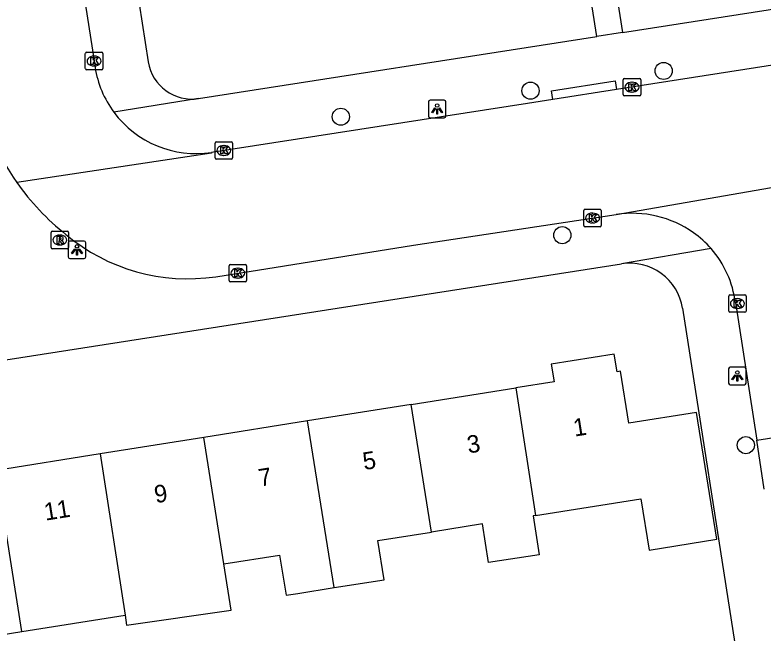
# Model space of a CAD drawing. Extents: x 160077 to 160945, y 386481 to 387498.
# Drawn here: x 160620.3 to 160663.02, y 387349.13 to 387384.43 of the extents above; entities that cross this region are included whole.
import ezdxf

# ---------------------------------------------------------------- set-up
doc = ezdxf.new("R2010")
doc.units = 0
for name, color, linetype in [('IMGEO_Boom', 7, 'Continuous'), ('IMGEO_Kolk', 7, 'Continuous'), ('IMGEO_Lichtpunt', 7, 'Continuous'), ('IMGEO_Pand', 7, 'Continuous'), ('IMGEO_Pand_nummerreeks', 7, 'Continuous'), ('IMGEO_Rijbaan_lokaal_open', 7, 'Continuous'), ('IMGEO_Rioolput', 7, 'Continuous'), ('IMGEO_Voetpad_open', 7, 'Continuous')]:
    doc.layers.add(name, color=color, linetype=linetype)

msp = doc.modelspace()

# ---------------------------------------------------------------- linework, layer by layer
at = {"layer": 'IMGEO_Boom'}
for centre in [(160657.343, 387381.23), (160649.741, 387380.102), (160638.909, 387378.614), (160651.555, 387371.847), (160662.036, 387359.858)]:
    msp.add_circle(centre, 0.489, dxfattribs=at)
at = {"layer": 'IMGEO_Kolk'}
for p, q in [((160624.32, 387381.371), (160624.32, 387382.223)), ((160624.395, 387382.297), (160625.247, 387382.297)), ((160624.808, 387382.077), (160624.833, 387382.077)), ((160625.321, 387382.223), (160625.321, 387381.371)), ((160625.247, 387381.297), (160624.395, 387381.297)), ((160624.831, 387381.517), (160624.806, 387381.517)), ((160655.109, 387380.801), (160655.961, 387380.801)), ((160655.034, 387379.875), (160655.034, 387380.727)), ((160655.522, 387380.581), (160655.547, 387380.581)), ((160656.035, 387380.727), (160656.035, 387379.875)), ((160655.545, 387380.021), (160655.52, 387380.021)), ((160655.961, 387379.801), (160655.109, 387379.801)), ((160631.727, 387376.261), (160631.727, 387377.113)), ((160631.802, 387377.187), (160632.654, 387377.187)), ((160632.215, 387376.967), (160632.24, 387376.967)), ((160632.728, 387377.113), (160632.728, 387376.261)), ((160632.654, 387376.187), (160631.802, 387376.187)), ((160632.238, 387376.407), (160632.213, 387376.407)), ((160652.782, 387372.4), (160652.782, 387373.252)), ((160652.857, 387373.326), (160653.709, 387373.326)), ((160653.27, 387373.106), (160653.295, 387373.106)), ((160653.783, 387373.252), (160653.783, 387372.4)), ((160653.709, 387372.326), (160652.857, 387372.326)), ((160653.293, 387372.546), (160653.268, 387372.546)), ((160632.529, 387369.253), (160632.529, 387370.105)), ((160632.604, 387370.179), (160633.456, 387370.179)), ((160633.53, 387370.105), (160633.53, 387369.253)), ((160633.017, 387369.959), (160633.042, 387369.959)), ((160633.04, 387369.399), (160633.015, 387369.399)), ((160633.456, 387369.179), (160632.604, 387369.179)), ((160661.055, 387367.517), (160661.055, 387368.369)), ((160661.13, 387368.443), (160661.982, 387368.443)), ((160662.056, 387368.369), (160662.056, 387367.517)), ((160661.543, 387368.223), (160661.568, 387368.223)), ((160661.566, 387367.663), (160661.541, 387367.663)), ((160661.982, 387367.443), (160661.13, 387367.443))]:
    msp.add_line(p, q, dxfattribs=at)
for points in [[(160624.32, 387381.371), (160624.32, 387382.223)], [(160624.395, 387382.297), (160625.247, 387382.297)], [(160625.321, 387382.223), (160625.321, 387381.371)], [(160624.641, 387381.997), (160624.764, 387381.997), (160624.764, 387381.846), (160624.894, 387381.997), (160625.058, 387381.997), (160624.912, 387381.846), (160625.065, 387381.597), (160624.913, 387381.597), (160624.828, 387381.761), (160624.764, 387381.694), (160624.764, 387381.597), (160624.641, 387381.597), (160624.641, 387381.997)], [(160625.247, 387381.297), (160624.395, 387381.297)], [(160655.109, 387380.801), (160655.961, 387380.801)], [(160655.034, 387379.875), (160655.034, 387380.727)], [(160655.355, 387380.501), (160655.478, 387380.501), (160655.478, 387380.35), (160655.608, 387380.501), (160655.772, 387380.501), (160655.626, 387380.35), (160655.779, 387380.101), (160655.627, 387380.101), (160655.542, 387380.265), (160655.478, 387380.198), (160655.478, 387380.101), (160655.355, 387380.101), (160655.355, 387380.501)], [(160656.035, 387380.727), (160656.035, 387379.875)], [(160655.961, 387379.801), (160655.109, 387379.801)], [(160631.727, 387376.261), (160631.727, 387377.113)], [(160631.802, 387377.187), (160632.654, 387377.187)], [(160632.728, 387377.113), (160632.728, 387376.261)], [(160632.048, 387376.887), (160632.171, 387376.887), (160632.171, 387376.736), (160632.301, 387376.887), (160632.465, 387376.887), (160632.319, 387376.736), (160632.472, 387376.487), (160632.32, 387376.487), (160632.235, 387376.651), (160632.171, 387376.584), (160632.171, 387376.487), (160632.048, 387376.487), (160632.048, 387376.887)], [(160632.654, 387376.187), (160631.802, 387376.187)], [(160652.782, 387372.4), (160652.782, 387373.252)], [(160652.857, 387373.326), (160653.709, 387373.326)], [(160653.783, 387373.252), (160653.783, 387372.4)], [(160653.103, 387373.026), (160653.226, 387373.026), (160653.226, 387372.875), (160653.356, 387373.026), (160653.52, 387373.026), (160653.374, 387372.875), (160653.527, 387372.626), (160653.375, 387372.626), (160653.29, 387372.79), (160653.226, 387372.723), (160653.226, 387372.626), (160653.103, 387372.626), (160653.103, 387373.026)], [(160653.709, 387372.326), (160652.857, 387372.326)], [(160632.529, 387369.253), (160632.529, 387370.105)], [(160632.604, 387370.179), (160633.456, 387370.179)], [(160633.53, 387370.105), (160633.53, 387369.253)], [(160632.85, 387369.879), (160632.973, 387369.879), (160632.973, 387369.728), (160633.103, 387369.879), (160633.267, 387369.879), (160633.121, 387369.728), (160633.274, 387369.479), (160633.122, 387369.479), (160633.037, 387369.643), (160632.973, 387369.576), (160632.973, 387369.479), (160632.85, 387369.479), (160632.85, 387369.879)], [(160633.456, 387369.179), (160632.604, 387369.179)], [(160661.055, 387367.517), (160661.055, 387368.369)], [(160661.13, 387368.443), (160661.982, 387368.443)], [(160662.056, 387368.369), (160662.056, 387367.517)], [(160661.376, 387368.143), (160661.499, 387368.143), (160661.499, 387367.992), (160661.629, 387368.143), (160661.793, 387368.143), (160661.647, 387367.992), (160661.8, 387367.743), (160661.648, 387367.743), (160661.563, 387367.907), (160661.499, 387367.84), (160661.499, 387367.743), (160661.376, 387367.743), (160661.376, 387368.143)], [(160661.982, 387367.443), (160661.13, 387367.443)]]:
    msp.add_lwpolyline(points, dxfattribs=at)
for centre, start, end in [((160624.397, 387382.221), 91.552, 178.448), ((160624.397, 387382.221), 91.552, 178.448), ((160625.245, 387382.221), 1.552, 88.448), ((160625.245, 387382.221), 1.552, 88.448), ((160624.397, 387381.373), 181.552, 268.448), ((160624.397, 387381.373), 181.552, 268.448), ((160625.245, 387381.373), 271.552, 358.448), ((160625.245, 387381.373), 271.552, 358.448), ((160655.111, 387380.725), 91.552, 178.448), ((160655.111, 387380.725), 91.552, 178.448), ((160655.959, 387380.725), 1.552, 88.448), ((160655.959, 387380.725), 1.552, 88.448), ((160655.111, 387379.877), 181.552, 268.448), ((160655.111, 387379.877), 181.552, 268.448), ((160655.959, 387379.877), 271.552, 358.448), ((160655.959, 387379.877), 271.552, 358.448), ((160631.804, 387377.111), 91.552, 178.448), ((160631.804, 387377.111), 91.552, 178.448), ((160632.652, 387377.111), 1.552, 88.448), ((160632.652, 387377.111), 1.552, 88.448), ((160631.804, 387376.263), 181.552, 268.448), ((160631.804, 387376.263), 181.552, 268.448), ((160632.652, 387376.263), 271.552, 358.448), ((160632.652, 387376.263), 271.552, 358.448), ((160652.859, 387373.25), 91.552, 178.448), ((160652.859, 387373.25), 91.552, 178.448), ((160653.707, 387373.25), 1.552, 88.448), ((160653.707, 387373.25), 1.552, 88.448), ((160652.859, 387372.402), 181.552, 268.448), ((160652.859, 387372.402), 181.552, 268.448), ((160653.707, 387372.402), 271.552, 358.448), ((160653.707, 387372.402), 271.552, 358.448), ((160632.606, 387370.103), 91.552, 178.448), ((160632.606, 387370.103), 91.552, 178.448), ((160633.454, 387370.103), 1.552, 88.448), ((160633.454, 387370.103), 1.552, 88.448), ((160632.606, 387369.255), 181.552, 268.448), ((160632.606, 387369.255), 181.552, 268.448), ((160633.454, 387369.255), 271.552, 358.448), ((160633.454, 387369.255), 271.552, 358.448), ((160661.132, 387368.367), 91.552, 178.448), ((160661.132, 387368.367), 91.552, 178.448), ((160661.98, 387368.367), 1.552, 88.448), ((160661.98, 387368.367), 1.552, 88.448), ((160661.132, 387367.519), 181.552, 268.448), ((160661.132, 387367.519), 181.552, 268.448), ((160661.98, 387367.519), 271.552, 358.448), ((160661.98, 387367.519), 271.552, 358.448)]:
    msp.add_arc(centre, 0.0765, start, end, dxfattribs=at)
for centre, major_axis, ratio, start_param, end_param in [((160624.807, 387381.797), (-0.387, 0.002), 0.722429, 4.712389, 7.853982), ((160624.832, 387381.797), (-0.39, 0.002), 0.717154, 1.570796, 4.712389), ((160655.521, 387380.301), (-0.387, 0.002), 0.722429, 4.712389, 7.853982), ((160655.546, 387380.301), (-0.39, 0.002), 0.717154, 1.570796, 4.712389), ((160632.214, 387376.687), (-0.387, 0.002), 0.722429, 4.712389, 7.853982), ((160632.239, 387376.687), (-0.39, 0.002), 0.717154, 1.570796, 4.712389), ((160653.269, 387372.826), (-0.387, 0.002), 0.722429, 4.712389, 7.853982), ((160653.294, 387372.826), (-0.39, 0.002), 0.717154, 1.570796, 4.712389), ((160633.016, 387369.679), (-0.387, 0.002), 0.722429, 4.712389, 7.853982), ((160633.041, 387369.679), (-0.39, 0.002), 0.717154, 1.570796, 4.712389), ((160661.542, 387367.943), (-0.387, 0.002), 0.722429, 4.712389, 7.853982), ((160661.567, 387367.943), (-0.39, 0.002), 0.717154, 1.570796, 4.712389)]:
    msp.add_ellipse(centre, major_axis=major_axis, ratio=ratio, start_param=start_param, end_param=end_param, dxfattribs=at)
at = {"layer": 'IMGEO_Lichtpunt'}
for p, q in [((160643.911, 387379.457), (160643.911, 387378.65)), ((160643.911, 387379.457), (160643.911, 387378.65)), ((160644.813, 387379.552), (160644.005, 387379.552)), ((160644.813, 387379.552), (160644.005, 387379.552)), ((160644.907, 387378.65), (160644.907, 387379.457)), ((160644.907, 387378.65), (160644.907, 387379.457)), ((160644.005, 387378.556), (160644.813, 387378.556)), ((160644.005, 387378.556), (160644.813, 387378.556)), ((160623.347, 387371.413), (160623.347, 387370.606)), ((160623.347, 387371.413), (160623.347, 387370.606)), ((160624.249, 387371.508), (160623.441, 387371.508)), ((160624.249, 387371.508), (160623.441, 387371.508)), ((160624.343, 387370.606), (160624.343, 387371.413)), ((160624.343, 387370.606), (160624.343, 387371.413)), ((160623.441, 387370.512), (160624.249, 387370.512)), ((160623.441, 387370.512), (160624.249, 387370.512)), ((160661.051, 387364.209), (160661.051, 387363.402)), ((160661.051, 387364.209), (160661.051, 387363.402)), ((160661.953, 387364.304), (160661.145, 387364.304)), ((160661.953, 387364.304), (160661.145, 387364.304)), ((160662.047, 387363.402), (160662.047, 387364.209)), ((160662.047, 387363.402), (160662.047, 387364.209)), ((160661.145, 387363.308), (160661.953, 387363.308)), ((160661.145, 387363.308), (160661.953, 387363.308))]:
    msp.add_line(p, q, dxfattribs=at)
for points in [[(160644.285, 387379.121), (160644.324, 387379.093), (160644.136, 387378.831), (160644.098, 387378.858), (160644.285, 387379.121)], [(160644.387, 387379.073), (160644.434, 387379.073), (160644.434, 387378.751), (160644.387, 387378.751), (160644.387, 387379.073)], [(160644.497, 387379.093), (160644.535, 387379.12), (160644.722, 387378.858), (160644.683, 387378.83), (160644.497, 387379.093)], [(160623.721, 387371.077), (160623.76, 387371.049), (160623.572, 387370.787), (160623.534, 387370.814), (160623.721, 387371.077)], [(160623.823, 387371.029), (160623.87, 387371.029), (160623.87, 387370.707), (160623.823, 387370.707), (160623.823, 387371.029)], [(160623.933, 387371.049), (160623.971, 387371.076), (160624.158, 387370.814), (160624.119, 387370.786), (160623.933, 387371.049)], [(160661.425, 387363.873), (160661.464, 387363.845), (160661.276, 387363.583), (160661.238, 387363.61), (160661.425, 387363.873)], [(160661.527, 387363.825), (160661.574, 387363.825), (160661.574, 387363.503), (160661.527, 387363.503), (160661.527, 387363.825)], [(160661.637, 387363.845), (160661.675, 387363.872), (160661.862, 387363.61), (160661.823, 387363.582), (160661.637, 387363.845)]]:
    msp.add_lwpolyline(points, dxfattribs=at)
for centre in [(160644.41, 387379.255), (160623.846, 387371.211), (160661.55, 387364.007)]:
    msp.add_circle(centre, 0.0994, dxfattribs=at)
for centre, start, end in [((160644.005, 387379.457), 90, 180), ((160644.005, 387379.457), 90, 180), ((160644.813, 387379.457), 0, 90), ((160644.813, 387379.457), 0, 90), ((160644.005, 387378.65), 180, 270), ((160644.005, 387378.65), 180, 270), ((160644.813, 387378.65), 270, 0), ((160644.813, 387378.65), 270, 360), ((160623.441, 387371.413), 90, 180), ((160623.441, 387371.413), 90, 180), ((160624.249, 387371.413), 0, 90), ((160624.249, 387371.413), 0, 90), ((160623.441, 387370.606), 180, 270), ((160623.441, 387370.606), 180, 270), ((160624.249, 387370.606), 270, 0), ((160624.249, 387370.606), 270, 360), ((160661.145, 387364.209), 90, 180), ((160661.145, 387364.209), 90, 180), ((160661.953, 387364.209), 0, 90), ((160661.953, 387364.209), 0, 90), ((160661.145, 387363.402), 180, 270), ((160661.145, 387363.402), 180, 270), ((160661.953, 387363.402), 270, 0), ((160661.953, 387363.402), 270, 360)]:
    msp.add_arc(centre, 0.0946, start, end, dxfattribs=at)
at = {"layer": 'IMGEO_Pand'}
for points in [[(160650.018, 387355.836), (160656.039, 387356.793), (160656.514, 387353.865), (160660.375, 387354.482), (160659.219, 387361.713), (160655.354, 387361.106), (160654.881, 387364.08), (160654.68, 387364.048), (160654.521, 387365.044), (160650.926, 387364.474), (160651.085, 387363.477), (160648.902, 387363.13)], [(160642.934, 387362.182), (160648.902, 387363.13)], [(160648.902, 387363.13), (160650.018, 387355.836)], [(160642.934, 387362.182), (160637.01, 387361.24)], [(160644.092, 387354.895), (160642.934, 387362.182)], [(160637.01, 387361.24), (160631.083, 387360.298)], [(160638.522, 387351.718), (160637.01, 387361.24)], [(160631.083, 387360.298), (160625.158, 387359.357)], [(160632.231, 387353.076), (160631.083, 387360.298)], [(160625.158, 387359.357), (160619.231, 387358.415)], [(160625.158, 387359.357), (160626.593, 387350.144)], [(160620.694, 387349.207), (160619.231, 387358.415)], [(160613.25, 387357.241), (160614, 387352.521), (160614.678, 387348.251), (160620.694, 387349.207)], [(160650.018, 387355.836), (160649.893, 387355.816), (160650.232, 387353.599), (160647.334, 387353.156), (160646.997, 387355.356), (160644.092, 387354.895)], [(160638.522, 387351.718), (160641.385, 387352.173), (160641.029, 387354.408), (160644.092, 387354.895)], [(160632.231, 387353.076), (160635.416, 387353.582), (160635.781, 387351.282), (160636.448, 387351.388), (160638.522, 387351.718)], [(160626.593, 387350.144), (160626.676, 387349.573), (160632.65, 387350.438), (160632.231, 387353.076)], [(160620.694, 387349.207), (160626.593, 387350.144)]]:
    msp.add_lwpolyline(points, dxfattribs=at)
at = {"layer": 'IMGEO_Rijbaan_lokaal_open'}
for points in [[(160618.318, 387423.36), (160618.371, 387422.985), (160624.877, 387381.437)], [(160720.046, 387390.552), (160694.326, 387386.383), (160654.658, 387380.163)], [(160654.658, 387380.163), (160651.009, 387379.591)], [(160651.009, 387379.591), (160649.574, 387379.366), (160631.526, 387376.578)], [(160631.526, 387376.578), (160631.516, 387376.542), (160620.404, 387374.86)], [(160654.639, 387373.031), (160673.14, 387376.239), (160673.173, 387376.223)], [(160631.769, 387369.478), (160643.067, 387371.287), (160654.639, 387373.031)], [(160661.438, 387368.004), (160662.656, 387360.15)], [(160662.656, 387360.15), (160669.499, 387361.212)], [(160663.09, 387357.352), (160662.656, 387360.15)]]:
    msp.add_lwpolyline(points, dxfattribs=at)
for centre, radius, start, end in [((160630.629, 387382.337), 5.822, 188.8951, 216.5505), ((160632.079, 387383.09), 14.285, 192.0429, 215.1815), ((160630.636, 387382.338), 5.828, 216.513, 278.7826), ((160632.082, 387383.087), 14.285, 215.1645, 231.6257), ((160655.543, 387367.006), 6.092, 54.8908, 98.534), ((160630.167, 387380.18), 10.822, 230.0212, 278.5131), ((160655.633, 387367.207), 5.876, 41.2799, 54.4809), ((160655.69, 387367.265), 5.795, 7.325, 41.2233)]:
    msp.add_arc(centre, radius, start, end, dxfattribs=at)
at = {"layer": 'IMGEO_Rioolput'}
for p, q in [((160622.362, 387371.147), (160622.362, 387371.999)), ((160622.437, 387372.073), (160623.289, 387372.073)), ((160622.85, 387371.853), (160622.875, 387371.853)), ((160623.363, 387371.999), (160623.363, 387371.147)), ((160623.289, 387371.073), (160622.437, 387371.073)), ((160622.873, 387371.293), (160622.848, 387371.293))]:
    msp.add_line(p, q, dxfattribs=at)
for points in [[(160622.362, 387371.147), (160622.362, 387371.999)], [(160622.437, 387372.073), (160623.289, 387372.073)], [(160622.951, 387371.771), (160622.699, 387371.773), (160622.699, 387371.373)], [(160623.363, 387371.999), (160623.363, 387371.147)], [(160622.699, 387371.373), (160622.823, 387371.373), (160622.823, 387371.535), (160622.834, 387371.535)], [(160622.877, 387371.692), (160622.823, 387371.692), (160622.823, 387371.611)], [(160622.823, 387371.611), (160622.875, 387371.611)], [(160622.881, 387371.506), (160622.952, 387371.373), (160623.092, 387371.373), (160623.027, 387371.499)], [(160623.289, 387371.073), (160622.437, 387371.073)]]:
    msp.add_lwpolyline(points, dxfattribs=at)
for centre, radius, start, end in [((160622.439, 387371.997), 0.0765, 91.552, 178.448), ((160622.439, 387371.997), 0.0765, 91.552, 178.448), ((160622.95, 387371.661), 0.109, 350.3612, 89.416), ((160623.287, 387371.997), 0.0765, 1.552, 88.448), ((160623.287, 387371.997), 0.0765, 1.552, 88.448), ((160622.833, 387371.482), 0.0533, 26.0293, 88.6989), ((160622.859, 387371.8), 0.19, 274.7715, 282.9687), ((160622.883, 387371.596), 0.0964, 77.0061, 93.1865), ((160622.897, 387371.653), 0.0378, 276.6634, 79.6772), ((160622.948, 387371.661), 0.112, 277.5842, 350.9817), ((160622.932, 387371.446), 0.108, 29.5134, 73.7905), ((160622.439, 387371.149), 0.0765, 181.552, 268.448), ((160622.439, 387371.149), 0.0765, 181.552, 268.448), ((160623.287, 387371.149), 0.0765, 271.552, 358.448), ((160623.287, 387371.149), 0.0765, 271.552, 358.448)]:
    msp.add_arc(centre, radius, start, end, dxfattribs=at)
for centre, major_axis, ratio, start_param, end_param in [((160622.849, 387371.573), (-0.387, 0.002), 0.722429, 4.712389, 7.853982), ((160622.874, 387371.573), (-0.39, 0.002), 0.717154, 1.570796, 4.712389)]:
    msp.add_ellipse(centre, major_axis=major_axis, ratio=ratio, start_param=start_param, end_param=end_param, dxfattribs=at)
at = {"layer": 'IMGEO_Voetpad_open'}
for points in [[(160621.4, 387423.725), (160627.908, 387381.755)], [(160654.984, 387383.421), (160718.477, 387393.316)], [(160653.52, 387383.193), (160652.63, 387388.906)], [(160654.376, 387387.323), (160654.984, 387383.421)], [(160654.984, 387383.421), (160653.52, 387383.193)], [(160630.789, 387379.651), (160653.52, 387383.193)], [(160651.009, 387379.591), (160650.933, 387380.085), (160654.582, 387380.657), (160654.658, 387380.163)], [(160630.789, 387379.651), (160630.789, 387379.648), (160625.952, 387378.87)], [(160660.049, 387371.084), (160654.939, 387370.209)], [(160619.146, 387364.633), (160654.939, 387370.209)], [(160658.42, 387367.678), (160672.841, 387275.223)]]:
    msp.add_lwpolyline(points, dxfattribs=at)
for centre, radius, start, end in [((160630.402, 387382.145), 2.524, 188.8984, 278.8201), ((160655.418, 387367.209), 3.038, 8.887, 99.0719)]:
    msp.add_arc(centre, radius, start, end, dxfattribs=at)

# ---------------------------------------------------------------- texts
at = {"layer": 'IMGEO_Pand_nummerreeks'}
for s, rotation, p in [('1', 9.0292, (160652.26, 387360.342)), ('3', 9.0298, (160646.195, 387359.378)), ('5', 9.0292, (160640.242, 387358.432)), ('7', 9.0292, (160634.29, 387357.486)), ('9', 9.0292, (160628.338, 387356.541)), ('11', 9.0292, (160622.045, 387355.542))]:
    msp.add_text(s, height=1, rotation=rotation, dxfattribs=at).set_placement(p)

doc.saveas('drawing.dxf')
